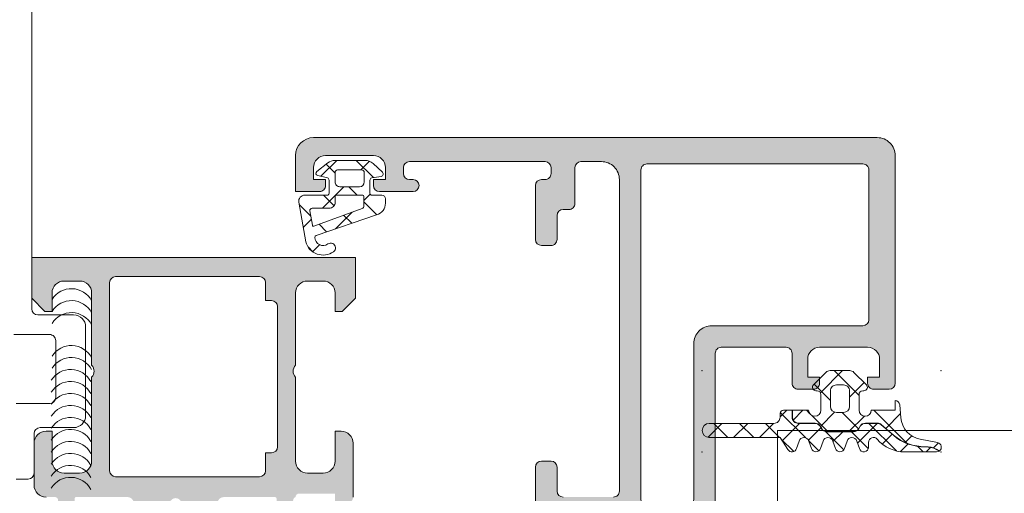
# Model space of a CAD drawing. Header units: millimetres. Extents: x 144573 to 336993, y 74252 to 247042.
# Tile 365 of 656: x 204023 to 204106, y 174683 to 174722. Entities that reach past the tile are written whole.
import ezdxf

# ---------------------------------------------------------------- set-up
doc = ezdxf.new("R2010")
doc.units = ezdxf.units.MM
doc.layers.add('FASÁDA DETAILNÍ', color=255, linetype='Continuous', lineweight=0)
doc.layers.add('NOVA', color=255, linetype='Continuous', lineweight=0)

# ---------------------------------------------------------------- blocks, each defined once
blk = doc.blocks.new('A$C69D17D4D')
at = {"layer": 'FASÁDA DETAILNÍ'}
h = blk.add_hatch(color=256, dxfattribs=at)
edge = h.paths.add_edge_path(flags=16)
edge.add_ellipse((-19069.20017191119, 1338.481925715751), major_axis=(-0.4999740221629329, 0), ratio=1, start_angle=-90.00297707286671, end_angle=0.0029770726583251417, ccw=False)
edge.add_line((-19069.20014593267, 1338.981899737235), (-19051.20014593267, 1338.981899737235))
edge.add_ellipse((-19051.20011995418, 1338.481925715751), major_axis=(-0.499974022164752, 0), ratio=1, start_angle=179.9970229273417, end_angle=270.0029770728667, ccw=False)
edge.add_line((-19050.70014593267, 1338.481899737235), (-19050.70014593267, 1325.981899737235))
edge.add_ellipse((-19051.20016775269, 1325.981921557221), major_axis=(-0.500021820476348, 0), ratio=1, start_angle=90.00250027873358, end_angle=179.9974997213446, ccw=False)
edge.add_line((-19051.20014593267, 1325.481899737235), (-19063.80319693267, 1325.481899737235))
edge.add_ellipse((-19063.8031980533, 1323.981900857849), major_axis=(-1.499998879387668, 0), ratio=1, start_angle=-90.00004280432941, end_angle=4.280428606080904e-05)
edge.add_line((-19065.30319693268, 1323.981899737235), (-19065.30319693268, 1310.981911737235))
edge.add_ellipse((-19065.80319655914, 1310.981911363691), major_axis=(-0.4999996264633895, 0), ratio=1, start_angle=89.99995719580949, end_angle=180.0000428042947, ccw=False)
edge.add_line((-19065.80319693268, 1310.481911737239), (-19069.20014593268, 1310.481911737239))
edge.add_ellipse((-19069.20014630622, 1310.981911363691), major_axis=(-0.49999962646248, 0), ratio=1, start_angle=-4.280429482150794e-05, end_angle=90.00004280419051, ccw=False)
edge.add_line((-19069.70014593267, 1310.981911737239), (-19069.70014593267, 1338.481899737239))
edge = h.paths.add_edge_path()
edge.add_line((-19098.50014093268, 1339.681911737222), (-19098.50014093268, 1336.681911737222))
edge.add_line((-19098.50014093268, 1336.681911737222), (-19096.50014093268, 1336.681911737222))
edge.add_arc((-19096.50011495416, 1337.181885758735), 0.499974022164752, 269.9970229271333, 360.0029770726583)
edge.add_line((-19096.00014093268, 1337.181911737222), (-19096.00014093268, 1337.681911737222))
edge.add_line((-19096.00014093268, 1337.681911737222), (-19097.00014093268, 1337.681911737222))
edge.add_line((-19097.00014093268, 1337.681911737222), (-19097.00014093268, 1338.681911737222))
edge.add_arc((-19096.00007680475, 1338.681847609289), 1.00006412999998, 90.00367402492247, 179.9963259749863, ccw=False)
edge.add_line((-19096.00014093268, 1339.681911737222), (-19092.00014093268, 1339.681911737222))
edge.add_arc((-19092.00017091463, 1338.681881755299), 1.000029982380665, 0.0017177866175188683, 89.99828221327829, ccw=False)
edge.add_line((-19091.00014093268, 1338.681911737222), (-19091.00014093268, 1337.681911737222))
edge.add_line((-19091.00014093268, 1337.681911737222), (-19092.00014093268, 1337.681911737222))
edge.add_line((-19092.00014093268, 1337.681911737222), (-19092.00014093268, 1337.181911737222))
edge.add_arc((-19091.50013533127, 1337.181917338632), 0.5000056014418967, 180.0006418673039, 269.9993581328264)
edge.add_line((-19091.50014093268, 1336.681911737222), (-19088.70013793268, 1336.681911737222))
edge.add_arc((-19088.7001379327, 1337.181911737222), 0.5, 270, 450)
edge.add_line((-19088.7001379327, 1337.681911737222), (-19089.0001409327, 1337.681911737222))
edge.add_arc((-19089.00013020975, 1338.181922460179), 0.5000107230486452, 180.0012287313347, 269.99877126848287, ccw=False)
edge.add_line((-19089.50014093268, 1338.181911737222), (-19089.50014093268, 1338.681911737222))
edge.add_arc((-19089.00007301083, 1338.681843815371), 0.5000679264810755, 90.00778221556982, 179.9922177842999, ccw=False)
edge.add_line((-19089.00014093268, 1339.181911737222), (-19077.70014593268, 1339.181911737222))
edge.add_arc((-19077.70016775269, 1338.681889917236), 0.5000218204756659, 0.0025002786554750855, 89.99749972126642, ccw=False)
edge.add_line((-19077.20014593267, 1338.681911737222), (-19077.20014593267, 1338.181911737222))
edge.add_arc((-19077.70008325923, 1338.181849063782), 0.4999373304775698, -90.00718274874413, 0.007182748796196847, ccw=False)
edge.add_line((-19077.70014593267, 1337.681911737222), (-19078.00014893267, 1337.681911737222))
edge.add_arc((-19078.00008613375, 1337.181848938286), 0.500062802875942, 90.00719532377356, 179.9928046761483)
edge.add_line((-19078.50014893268, 1337.181911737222), (-19078.50014893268, 1332.681911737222))
edge.add_arc((-19078.00014333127, 1332.681917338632), 0.5000056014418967, 180.0006418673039, 269.9993581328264)
edge.add_line((-19078.00014893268, 1332.181911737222), (-19077.20014593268, 1332.181911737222))
edge.add_arc((-19077.20011995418, 1332.681885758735), 0.499974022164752, 269.9970229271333, 360.0029770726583)
edge.add_line((-19076.70014593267, 1332.681911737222), (-19076.70014593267, 1334.681911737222))
edge.add_arc((-19076.20007801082, 1334.681843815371), 0.5000679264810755, 90.00778221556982, 179.9922177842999, ccw=False)
edge.add_line((-19076.20014593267, 1335.181911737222), (-19075.70014593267, 1335.181911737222))
edge.add_arc((-19075.70008325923, 1335.681849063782), 0.499937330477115, 269.9928172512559, 360.0071827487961)
edge.add_line((-19075.20014593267, 1335.681911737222), (-19075.20014593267, 1338.681911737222))
edge.add_arc((-19074.70009081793, 1338.681856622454), 0.5000551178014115, 90.00631499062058, 179.9936850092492, ccw=False)
edge.add_line((-19074.70014593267, 1339.181911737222), (-19073.00014893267, 1339.181911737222))
edge.add_arc((-19073.00011708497, 1337.681943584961), 1.499968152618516, -0.0012165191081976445, 90.00121651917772, ccw=False)
edge.add_line((-19071.50014893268, 1337.681911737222), (-19071.50014893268, 1311.681911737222))
edge.add_arc((-19072.00012807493, 1311.681890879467), 0.4999791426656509, -90.00239022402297, 0.002390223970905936, ccw=False)
edge.add_line((-19072.00014893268, 1311.181911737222), (-19076.20014593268, 1311.181911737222))
edge.add_arc((-19076.20014033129, 1311.681917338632), 0.5000056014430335, 180.0006418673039, 269.9993581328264, ccw=False)
edge.add_line((-19076.70014593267, 1311.681911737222), (-19076.70014593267, 1313.681911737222))
edge.add_arc((-19077.20016775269, 1313.681889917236), 0.500021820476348, 0.002500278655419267, 89.99749972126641)
edge.add_line((-19077.20014593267, 1314.181911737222), (-19078.00014893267, 1314.181911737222))
edge.add_arc((-19078.00009637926, 1313.681859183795), 0.5000525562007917, 90.00602154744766, 179.993978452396)
edge.add_line((-19078.50014893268, 1313.681911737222), (-19078.50014893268, 1308.681910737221))
edge.add_line((-19078.50014893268, 1308.681910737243), (-19078.28282793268, 1307.924021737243))
edge.add_arc((-19078.57120634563, 1307.841330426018), 0.2999999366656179, -52.09518532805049, 16.000024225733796, ccw=False)
edge.add_arc((-19078.20259579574, 1307.367910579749), 0.300000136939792, 127.9047180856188, 179.9999699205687)
edge.add_line((-19078.50259593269, 1307.36791073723), (-19078.50259393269, 1305.30376373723))
edge.add_arc((-19078.10259453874, 1305.303763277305), 0.3999993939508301, 179.9999341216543, 291.9737695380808)
edge.add_line((-19077.95292193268, 1304.932821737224), (-19075.92969293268, 1305.749182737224))
edge.add_arc((-19076.00452955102, 1305.934652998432), 0.1999993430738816, 291.9739078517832, 384.1410923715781)
edge.add_line((-19075.82202193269, 1306.016449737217), (-19076.89034193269, 1308.400134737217))
edge.add_arc((-19076.7078338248, 1308.481931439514), 0.199999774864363, 89.1800993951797, 204.1410254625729, ccw=False)
edge.add_line((-19076.70497193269, 1308.681910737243), (-19065.40089193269, 1308.681911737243))
edge.add_arc((-19065.39246021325, 1308.490497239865), 0.1916001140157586, -1.0444500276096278, 92.5222218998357, ccw=False)
edge.add_line((-19065.20089193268, 1308.487004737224), (-19065.20089193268, 1308.066420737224))
edge.add_line((-19065.20089193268, 1308.066420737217), (-19066.63262693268, 1305.600808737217))
edge.add_arc((-19066.37328993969, 1305.449997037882), 0.2999997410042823, 149.8208038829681, 254.0000282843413)
edge.add_line((-19066.45598093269, 1305.161618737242), (-19064.96381993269, 1304.733747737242))
edge.add_line((-19064.96381993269, 1304.73374773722), (-19064.10054493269, 1304.23533573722))
edge.add_arc((-19063.90054497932, 1304.581745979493), 0.4000000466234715, 240.0000115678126, 359.9999652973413)
edge.add_line((-19063.5005449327, 1304.581745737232), (-19063.5008919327, 1308.689676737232))
edge.add_line((-19063.50089193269, 1308.689676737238), (-19063.5031969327, 1323.181733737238))
edge.add_arc((-19063.00319708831, 1323.181911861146), 0.4999998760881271, 89.99998216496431, 180.0204115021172, ccw=False)
edge.add_line((-19063.0031969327, 1323.681911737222), (-19057.60015493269, 1323.681911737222))
edge.add_arc((-19057.60015455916, 1323.181912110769), 0.49999962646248, -4.28042947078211e-05, 90.00004280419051, ccw=False)
edge.add_line((-19057.10015493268, 1323.181911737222), (-19057.10015493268, 1320.681911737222))
edge.add_arc((-19056.60015530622, 1320.681911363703), 0.4999996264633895, 179.9999571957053, 270.0000428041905)
edge.add_line((-19056.60015493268, 1320.181911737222), (-19055.30015193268, 1320.181911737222))
edge.add_arc((-19055.30013107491, 1320.681890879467), 0.4999791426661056, 269.997609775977, 360.002390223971)
edge.add_line((-19054.80015193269, 1320.681911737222), (-19054.80015193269, 1321.181911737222))
edge.add_line((-19054.80015193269, 1321.181911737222), (-19055.80015193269, 1321.181911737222))
edge.add_line((-19055.80015193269, 1321.181911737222), (-19055.80015193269, 1322.681911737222))
edge.add_arc((-19054.80012024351, 1322.681880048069), 1.00003168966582, 90.00181559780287, 179.998184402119, ccw=False)
edge.add_line((-19054.80015193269, 1323.681911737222), (-19050.80015193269, 1323.681911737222))
edge.add_arc((-19050.80022118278, 1322.681842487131), 1.00006925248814, 0.003967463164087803, 89.99603253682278, ccw=False)
edge.add_line((-19049.80015193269, 1322.681911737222), (-19049.80015193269, 1321.181911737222))
edge.add_line((-19049.80015193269, 1321.181911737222), (-19050.80015193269, 1321.181911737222))
edge.add_line((-19050.80015193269, 1321.181911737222), (-19050.80015193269, 1320.681911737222))
edge.add_arc((-19050.30017791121, 1320.681885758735), 0.4999740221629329, 179.9970229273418, 270.0029770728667)
edge.add_line((-19050.30015193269, 1320.181911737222), (-19049.00014893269, 1320.181911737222))
edge.add_arc((-19049.00015453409, 1320.681917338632), 0.5000056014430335, 270.0006418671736, 359.9993581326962)
edge.add_line((-19048.50014893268, 1320.681911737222), (-19048.50014893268, 1339.681911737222))
edge.add_arc((-19050.0001196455, 1339.681941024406), 1.49997071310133, 359.9988812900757, 450.0011187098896)
edge.add_line((-19050.00014893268, 1341.181911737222), (-19097.00014093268, 1341.181911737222))
edge.add_arc((-19097.00008059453, 1339.681851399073), 1.500060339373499, 90.00230465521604, 179.9976953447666)
h = blk.add_hatch(dxfattribs=at)
h.set_pattern_fill('ANSI37', color=256, scale=0.625, angle=90, style=0)
h.set_pattern_definition([(135, (-19096.0001209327, 1337.681939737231), (-1.403165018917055, -1.403165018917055), []), (225, (-19096.0001209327, 1337.681939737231), (1.403165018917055, -1.403165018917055), [])])
edge = h.paths.add_edge_path(flags=16)
edge.add_ellipse((-19095.69790589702, 1335.779726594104), major_axis=(-0.4977897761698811, 0), ratio=1, start_angle=89.74527797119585, end_angle=180.1925797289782)
edge.add_line((-19095.2001189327, 1335.781399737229), (-19095.2001189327, 1336.281918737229))
edge.add_ellipse((-19095.10013518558, 1336.28193299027), major_axis=(-0.09998374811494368, 0), ratio=1, start_angle=-90.00874069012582, end_angle=0.008167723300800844, ccw=False)
edge.add_line((-19095.10011993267, 1336.381916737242), (-19092.89968993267, 1336.381920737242))
edge.add_ellipse((-19092.89969258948, 1336.281916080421), major_axis=(-0.1000046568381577, 0), ratio=1, start_angle=180.0015221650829, end_angle=269.99847783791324, ccw=False)
edge.add_line((-19092.79968793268, 1336.281918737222), (-19092.79968793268, 1335.469976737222))
edge.add_ellipse((-19092.99969455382, 1335.469985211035), major_axis=(-0.2000066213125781, 0), ratio=1, start_angle=105.688615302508, end_angle=179.9975725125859, ccw=False)
edge.add_line((-19092.94561093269, 1335.277429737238), (-19096.96375193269, 1333.790104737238))
edge.add_ellipse((-19096.99846542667, 1333.883886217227), major_axis=(-0.09999996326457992, 0), ratio=1, start_angle=10.322284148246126, end_angle=110.31218281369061, ccw=False)
edge.add_line((-19097.09684693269, 1333.86596773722), (-19097.31712993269, 1335.07543673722))
edge.add_ellipse((-19097.11723956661, 1335.081945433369), major_axis=(-0.199996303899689, 0), ratio=1, start_angle=-90.00104106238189, end_angle=1.8649678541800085, ccw=False)
edge.add_line((-19097.11723593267, 1335.281941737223), (-19095.70011893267, 1335.281941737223))
edge = h.paths.add_edge_path(flags=16)
edge.add_ellipse((-19095.00011776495, 1338.281930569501), major_axis=(-0.200000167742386, 0), ratio=1, start_angle=-90.00023842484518, end_angle=0.00023842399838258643, ccw=False)
edge.add_line((-19095.00011693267, 1338.481930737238), (-19092.96565993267, 1338.481926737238))
edge.add_ellipse((-19092.9656552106, 1338.28193145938), major_axis=(-0.1999952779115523, 0), ratio=1, start_angle=179.9995066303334, end_angle=270.00135281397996, ccw=False)
edge.add_line((-19092.76565993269, 1338.281929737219), (-19092.76565993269, 1337.481919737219))
edge.add_ellipse((-19093.16567074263, 1337.481928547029), major_axis=(-0.4000108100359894, 0), ratio=1, start_angle=90.0019780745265, end_angle=179.9987381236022, ccw=False)
edge.add_line((-19093.16565693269, 1337.081917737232), (-19094.80011993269, 1337.081917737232))
edge.add_ellipse((-19094.80012301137, 1337.481912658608), major_axis=(-0.3999949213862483, 0), ratio=1, start_angle=-0.0010139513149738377, end_angle=90.0004409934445, ccw=False)
edge.add_line((-19095.20011793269, 1337.481919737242), (-19095.20011793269, 1338.281929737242))
edge = h.paths.add_edge_path()
edge.add_arc((-19096.60010983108, 1338.205378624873), 0.2000083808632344, 130.0023157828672, 254.9984805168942)
edge.add_line((-19096.65188093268, 1338.012186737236), (-19095.84835593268, 1337.821652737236))
edge.add_arc((-19095.90013232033, 1337.628459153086), 0.2000113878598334, 0.0027455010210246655, 74.99714367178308, ccw=False)
edge.add_line((-19095.70012093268, 1337.628468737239), (-19095.70012093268, 1336.531918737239))
edge.add_arc((-19095.85010857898, 1336.531908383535), 0.1499876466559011, -90.00395514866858, 0.003955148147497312, ccw=False)
edge.add_line((-19095.85011893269, 1336.381920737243), (-19097.73298993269, 1336.381928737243))
edge.add_arc((-19097.73299184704, 1335.881928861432), 0.4999998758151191, 89.99978063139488, 189.9335722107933)
edge.add_line((-19098.22549593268, 1335.79567573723), (-19097.64410693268, 1332.47594973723))
edge.add_arc((-19096.20012140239, 1332.882024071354), 1.499996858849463, 195.7069244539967, 305.0875539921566)
edge.add_arc((-19095.5678144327, 1331.981921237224), 0.3999981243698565, 305.0880041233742, 485.088004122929)
edge.add_arc((-19096.20233599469, 1332.863220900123), 0.6860034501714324, 180.4843583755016, 306.1411855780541, ccw=False)
edge.add_arc((-19096.73921237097, 1332.877041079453), 0.1503878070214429, 109.0161509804, 187.4960782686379, ccw=False)
edge.add_line((-19096.78821393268, 1333.019221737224), (-19091.74198793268, 1334.746903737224))
edge.add_arc((-19092.00010908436, 1335.712995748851), 0.999980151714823, 284.9589109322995, 360.0005723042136)
edge.add_line((-19091.00012893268, 1335.713005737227), (-19091.00011693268, 1336.081910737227))
edge.add_arc((-19091.3001366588, 1336.081890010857), 0.3000197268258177, 0.003958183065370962, 89.99680575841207)
edge.add_line((-19091.30011993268, 1336.381909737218), (-19092.15013493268, 1336.381909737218))
edge.add_arc((-19092.15014784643, 1336.53189382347), 0.1499840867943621, 179.9950667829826, 270.00493321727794, ccw=False)
edge.add_line((-19092.30013193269, 1336.531906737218), (-19092.30012093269, 1337.628468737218))
edge.add_arc((-19092.10010634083, 1337.62845962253), 0.200014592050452, 105.00237433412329, 179.9973890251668, ccw=False)
edge.add_line((-19092.15188193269, 1337.821656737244), (-19091.34850993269, 1337.950750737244))
edge.add_arc((-19091.40023434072, 1338.143926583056), 0.1999808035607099, 284.9897870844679, 405.0074444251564)
edge.add_line((-19091.25884493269, 1338.285352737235), (-19092.03471493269, 1339.011871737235))
edge.add_arc((-19092.71822533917, 1338.281930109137), 1.000000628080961, 46.88146232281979, 90.00003400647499)
edge.add_line((-19092.71822593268, 1339.281930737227), (-19095.19685893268, 1339.281930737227))
edge.add_arc((-19095.19685788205, 1338.281927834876), 1.000002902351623, 90.00006019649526, 127.8277930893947)
edge.add_line((-19095.81014993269, 1339.071787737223), (-19096.72867893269, 1338.358588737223))
h = blk.add_hatch(color=256, dxfattribs=at)
edge = h.paths.add_edge_path()
edge.add_arc((-19116.79999002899, 1311.061932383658), 0.1199999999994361, 90, 180.0000000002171)
edge.add_line((-19116.91999002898, 1311.061932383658), (-19116.91999002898, 1308.301934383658))
edge.add_arc((-19117.219990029, 1308.301934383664), 0.3000000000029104, -89.9999999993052, 8.691358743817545e-11, ccw=False)
edge.add_line((-19117.21999002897, 1308.001934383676), (-19118.19996434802, 1308.001934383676))
edge.add_arc((-19118.19996434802, 1308.301934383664), 0.2999999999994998, 179.9999999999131, 269.9999999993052, ccw=False)
edge.add_line((-19118.49996434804, 1308.301934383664), (-19118.49996434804, 1310.181945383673))
edge.add_arc((-19118.57883144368, 1310.449488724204), 0.2789255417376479, 286.4245945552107, 361.1628700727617)
edge.add_line((-19118.29996334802, 1310.455149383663), (-19118.29996334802, 1310.908743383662))
edge.add_arc((-19118.57880079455, 1310.914411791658), 0.2788950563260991, 358.8354106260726, 433.5801235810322)
edge.add_line((-19118.49996434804, 1311.181932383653), (-19119.30013906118, 1311.181932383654))
edge.add_arc((-19119.30013906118, 1312.181932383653), 0.9999999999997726, 180.000000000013, 270, ccw=False)
edge.add_line((-19120.30013906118, 1312.181932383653), (-19120.30013906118, 1315.681939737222))
edge.add_arc((-19119.300119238, 1315.681919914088), 1.000019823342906, 90.00113576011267, 179.9988642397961, ccw=False)
edge.add_line((-19119.30013906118, 1316.681939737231), (-19118.80013906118, 1316.681939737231))
edge.add_line((-19118.80013906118, 1316.681939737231), (-19118.80013906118, 1314.181939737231))
edge.add_arc((-19117.80009367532, 1314.181985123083), 1.000045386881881, 180.0026002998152, 269.9973997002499)
edge.add_line((-19117.80013906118, 1313.181939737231), (-19116.50012075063, 1313.181939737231))
edge.add_arc((-19116.50017325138, 1314.181992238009), 1.000052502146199, 270.003007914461, 359.9969920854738)
edge.add_line((-19115.50012075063, 1314.181939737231), (-19115.50012075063, 1321.181939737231))
edge.add_arc((-19116.02524250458, 1321.681939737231), 0.7250881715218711, 316.4038161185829, 403.5961838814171)
edge.add_line((-19115.50012075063, 1322.181939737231), (-19115.50012075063, 1328.216027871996))
edge.add_arc((-19116.50017325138, 1328.215975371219), 1.00005250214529, 0.003007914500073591, 89.996992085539)
edge.add_line((-19116.50012075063, 1329.216027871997), (-19117.80013906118, 1329.216027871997))
edge.add_arc((-19117.80009367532, 1328.215982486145), 1.000045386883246, 90.00260029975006, 179.9973997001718)
edge.add_line((-19118.80013906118, 1328.216027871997), (-19118.80013906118, 1326.681939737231))
edge.add_line((-19118.80013906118, 1326.681939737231), (-19119.40014516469, 1326.681939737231))
edge.add_line((-19119.40014516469, 1326.681939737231), (-19120.50012075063, 1327.781945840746))
edge.add_line((-19120.50012075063, 1327.781945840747), (-19120.50012075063, 1331.181939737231))
edge.add_line((-19120.50012075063, 1331.181939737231), (-19093.50021993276, 1331.181939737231))
edge.add_line((-19093.50021993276, 1331.181939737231), (-19093.50021993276, 1327.781945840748))
edge.add_line((-19093.50021993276, 1327.781945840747), (-19094.60019551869, 1326.68193973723))
edge.add_line((-19094.60019551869, 1326.681939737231), (-19095.20020162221, 1326.681939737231))
edge.add_line((-19095.20020162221, 1326.681939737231), (-19095.20020162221, 1328.216027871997))
edge.add_arc((-19096.20024700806, 1328.215982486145), 1.000045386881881, 0.002600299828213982, 89.99739970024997)
edge.add_line((-19096.20020162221, 1329.216027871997), (-19097.50021993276, 1329.216027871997))
edge.add_arc((-19097.50016743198, 1328.215975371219), 1.000052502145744, 90.003007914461, 179.9969920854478)
edge.add_line((-19098.50021993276, 1328.216027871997), (-19098.50021993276, 1322.18193973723))
edge.add_arc((-19097.97509817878, 1321.681939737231), 0.7250881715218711, 136.4038161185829, 223.5961838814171)
edge.add_line((-19098.50021993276, 1321.181939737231), (-19098.50021993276, 1314.181939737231))
edge.add_arc((-19097.50016743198, 1314.181992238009), 1.00005250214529, 180.0030079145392, 269.996992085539)
edge.add_line((-19097.50021993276, 1313.181939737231), (-19096.20020162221, 1313.181939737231))
edge.add_arc((-19096.20024700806, 1314.181985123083), 1.000045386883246, 270.00260029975, 359.9973997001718)
edge.add_line((-19095.20020162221, 1314.181939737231), (-19095.20020162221, 1316.681939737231))
edge.add_line((-19095.20020162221, 1316.681939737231), (-19094.70020162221, 1316.681939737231))
edge.add_arc((-19094.70022144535, 1315.681919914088), 1.00001982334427, 0.0011357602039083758, 89.99886423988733, ccw=False)
edge.add_line((-19093.70020162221, 1315.681939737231), (-19093.70020162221, 1311.181939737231))
edge.add_arc((-19094.20019130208, 1311.181929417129), 0.4999896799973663, -90.00118262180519, 0.0011826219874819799, ccw=False)
edge.add_line((-19094.20020162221, 1310.681939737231), (-19095.20020162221, 1310.681939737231))
edge.add_line((-19095.20020162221, 1310.681939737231), (-19095.20020162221, 1311.481942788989))
edge.add_line((-19095.20020162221, 1311.481942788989), (-19098.200216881, 1311.481942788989))
edge.add_arc((-19098.200219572, 1311.181935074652), 0.3000077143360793, 89.99948607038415, 180.0005139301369)
edge.add_arc((-19098.42139083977, 1310.914411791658), 0.2788950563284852, 106.4198764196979, 181.1645893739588)
edge.add_line((-19098.70022828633, 1310.908743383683), (-19098.70022828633, 1310.455149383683))
edge.add_arc((-19098.42136019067, 1310.449488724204), 0.2789255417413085, 178.8371299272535, 253.5754054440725)
edge.add_line((-19098.50022728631, 1310.181945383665), (-19098.50022728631, 1308.301934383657))
edge.add_arc((-19098.80022728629, 1308.301934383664), 0.2999999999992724, -90, 8.691358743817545e-11, ccw=False)
edge.add_line((-19098.80022728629, 1308.001934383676), (-19099.78020160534, 1308.001934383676))
edge.add_arc((-19099.78020160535, 1308.301934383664), 0.2999999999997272, 179.9999999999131, 270, ccw=False)
edge.add_line((-19100.08020160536, 1308.301934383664), (-19100.08020160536, 1311.061932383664))
edge.add_arc((-19100.20020160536, 1311.061932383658), 0.1200000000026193, 359.9999999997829, 449.999999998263)
edge.add_line((-19100.20020160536, 1311.181932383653), (-19104.50022728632, 1311.181932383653))
edge.add_arc((-19104.50022728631, 1310.681932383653), 0.5, 90, 179.9999999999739)
edge.add_line((-19105.00022728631, 1310.681932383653), (-19105.00022728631, 1309.981932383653))
edge.add_line((-19105.00022728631, 1309.981932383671), (-19103.61873182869, 1307.589112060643))
edge.add_arc((-19103.73834707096, 1307.520052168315), 0.1381197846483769, -97.70243749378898, 29.99999999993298, ccw=False)
edge.add_arc((-19103.29072868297, 1312.361403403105), 4.999999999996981, 198.7094007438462, 264.6507719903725, ccw=False)
edge.add_arc((-19108.50009581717, 1310.597177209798), 0.4999999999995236, 18.70940074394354, 161.2905992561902)
edge.add_arc((-19113.70946295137, 1312.361403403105), 5.000000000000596, 275.3492280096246, 341.29059925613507, ccw=False)
edge.add_arc((-19113.26184456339, 1307.520052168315), 0.1381197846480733, 149.9999999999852, 277.7024374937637, ccw=False)
edge.add_line((-19113.38145980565, 1307.589112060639), (-19111.99996434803, 1309.981932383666))
edge.add_line((-19111.99996434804, 1309.981932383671), (-19111.99996434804, 1310.681932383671))
edge.add_arc((-19112.49996434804, 1310.681932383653), 0.5, 359.999999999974, 450)
edge.add_line((-19112.49996434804, 1311.181932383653), (-19116.799990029, 1311.181932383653))
edge = h.paths.add_edge_path(flags=16)
edge.add_arc((-19101.50021230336, 1329.081933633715), 0.5, 0, 90)
edge.add_line((-19101.50021230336, 1329.581933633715), (-19113.50012075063, 1329.581933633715))
edge.add_arc((-19113.50012075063, 1329.081933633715), 0.5, 90, 180)
edge.add_line((-19114.00012075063, 1329.081933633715), (-19114.00012075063, 1313.381951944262))
edge.add_arc((-19113.50012075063, 1313.381951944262), 0.5, 180, 270)
edge.add_line((-19113.50012075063, 1312.881951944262), (-19101.50021230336, 1312.881951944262))
edge.add_arc((-19101.50021230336, 1313.381951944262), 0.5, 270, 360)
edge.add_line((-19101.00021230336, 1313.381951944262), (-19101.00021230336, 1314.881951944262))
edge.add_line((-19101.00021230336, 1314.881951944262), (-19100.50021230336, 1314.881951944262))
edge.add_arc((-19100.50021230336, 1315.381951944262), 0.5, 270, 360)
edge.add_line((-19100.00021230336, 1315.381951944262), (-19100.00021230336, 1327.081933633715))
edge.add_arc((-19100.50021230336, 1327.081933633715), 0.5, 0, 90)
edge.add_line((-19100.50021230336, 1327.581933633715), (-19101.00021230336, 1327.581933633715))
edge.add_line((-19101.00021230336, 1327.581933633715), (-19101.00021230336, 1329.081933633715))
h = blk.add_hatch(dxfattribs=at)
h.set_pattern_fill('ANSI37', color=256, scale=0.625, angle=90, style=0)
h.set_pattern_definition([(135, (0, 0), (-1.403165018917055, -1.403165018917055), []), (225, (0, 0), (1.403165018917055, -1.403165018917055), [])])
edge = h.paths.add_edge_path()
edge.add_arc((-19055.11007290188, 1320.345933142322), 0.2900050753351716, 494.9975633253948, 629.9994892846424)
edge.add_line((-19055.11007548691, 1320.055928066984), (-19055.01008122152, 1320.055928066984))
edge.add_arc((-19055.01008122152, 1319.745928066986), 0.3099999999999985, 359.9999999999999, 450.0000000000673, ccw=False)
edge.add_line((-19054.70008122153, 1319.745928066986), (-19054.70008122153, 1318.445952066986))
edge.add_arc((-19055.21008122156, 1318.445952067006), 0.5100000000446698, 181.1235201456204, 360.00000000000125, ccw=False)
edge.add_line((-19055.71998317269, 1318.435952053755), (-19057.07859120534, 1318.435950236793))
edge.add_line((-19057.07859120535, 1318.435950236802), (-19057.07859120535, 1317.845949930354))
edge.add_arc((-19056.58859120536, 1317.845949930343), 0.4900000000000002, 180.0000000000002, 270)
edge.add_line((-19056.58859120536, 1317.355949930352), (-19055.18859349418, 1317.355949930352))
edge.add_arc((-19055.18859349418, 1316.845949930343), 0.5099999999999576, 390.00000000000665, 450.0000000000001, ccw=False)
edge.add_line((-19054.74692053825, 1317.100949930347), (-19054.63145048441, 1316.900949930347))
edge.add_arc((-19054.20709803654, 1317.145949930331), 0.4900000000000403, 210.0000000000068, 270.0000000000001)
edge.add_line((-19054.20709803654, 1316.65594993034), (-19051.97008818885, 1316.65594993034))
edge.add_arc((-19051.97008818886, 1317.145949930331), 0.4899999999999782, 270.0000000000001, 330.0000000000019)
edge.add_line((-19051.54573574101, 1316.900949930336), (-19051.43026568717, 1317.100949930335))
edge.add_arc((-19050.98859273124, 1316.845949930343), 0.5100000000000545, 449.9999999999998, 510.00000000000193, ccw=False)
edge.add_line((-19050.98859273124, 1317.355949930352), (-19049.99099532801, 1317.355949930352))
edge.add_arc((-19049.990995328, 1316.850016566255), 0.5059333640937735, 409.3588191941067, 449.99999999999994, ccw=False)
edge.add_line((-19049.66147092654, 1317.233920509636), (-19048.63523958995, 1316.353053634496))
edge.add_arc((-19046.03404246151, 1319.383511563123), 3.993732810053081, 229.3588191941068, 270.618869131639)
edge.add_arc((-19045.96919557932, 1313.380128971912), 2.010000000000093, 423.34520873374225, 450.61886913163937, ccw=False)
edge.add_line((-19045.06748153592, 1315.176517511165), (-19044.80044566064, 1315.042476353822))
edge.add_arc((-19045.04541522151, 1315.345940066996), 0.3900003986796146, 308.9120293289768, 438.9894375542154)
edge.add_line((-19044.9709290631, 1315.728761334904), (-19046.40901989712, 1316.008362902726))
edge.add_arc((-19046.02540784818, 1317.981416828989), 2.010000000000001, 184.9952493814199, 258.9975035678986, ccw=False)
edge.add_line((-19048.02777370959, 1317.806399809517), (-19048.12155588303, 1318.879359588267))
edge.add_arc((-19048.51012299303, 1318.845938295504), 0.3900017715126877, 364.9160046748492, 448.5301263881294)
edge.add_line((-19048.50011893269, 1319.235811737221), (-19048.50011893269, 1318.435940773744))
edge.add_line((-19048.50011893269, 1318.43594077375), (-19050.50019827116, 1318.435952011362))
edge.add_arc((-19051.01010022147, 1318.445952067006), 0.5100000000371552, 180, 358.8764750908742, ccw=False)
edge.add_line((-19051.5201002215, 1318.445952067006), (-19051.5201002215, 1319.745928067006))
edge.add_arc((-19051.21010022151, 1319.745928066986), 0.3100000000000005, 449.99999999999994, 539.9999999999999, ccw=False)
edge.add_line((-19051.21010022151, 1320.055928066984), (-19051.11007522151, 1320.055928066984))
edge.add_arc((-19051.11010341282, 1320.345943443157), 0.2900153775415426, 270.0055695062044, 404.9966855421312)
edge.add_line((-19050.90501971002, 1320.551003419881), (-19051.94558413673, 1321.59230044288))
edge.add_arc((-19052.2921883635, 1321.24594006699), 0.4900000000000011, 404.9798378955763, 449.9999999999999)
edge.add_line((-19052.2921883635, 1321.735940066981), (-19053.92823680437, 1321.735940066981))
edge.add_arc((-19053.92823680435, 1321.24594006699), 0.4899999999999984, 450.0000000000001, 495.0276992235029)
edge.add_line((-19054.27488659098, 1321.59225484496), (-19055.31512873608, 1320.551006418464))
edge = h.paths.add_edge_path()
edge.add_arc((-19053.41010403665, 1318.745918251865), 0.4999901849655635, 180, 269.9999999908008, ccw=False)
edge.add_line((-19053.91009422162, 1318.745918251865), (-19053.91009422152, 1320.045928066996))
edge.add_arc((-19053.41011285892, 1320.045946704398), 0.4999813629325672, 89.9978642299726, 180.0021357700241, ccw=False)
edge.add_line((-19053.41009422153, 1320.545928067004), (-19052.81008722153, 1320.545928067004))
edge.add_arc((-19052.81006858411, 1320.045946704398), 0.4999813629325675, 359.997864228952, 450.002135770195, ccw=False)
edge.add_line((-19052.3100872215, 1320.045928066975), (-19052.31008722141, 1318.745918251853))
edge.add_arc((-19052.81007740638, 1318.745918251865), 0.4999901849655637, 270, 360, ccw=False)
edge.add_line((-19052.81007740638, 1318.245928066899), (-19053.41010403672, 1318.245928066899))
h = blk.add_hatch(dxfattribs=at)
h.set_pattern_fill('ANSI37', color=256, scale=0.48, angle=90, style=0)
h.set_pattern_definition([(135, (0, 0), (-1.077630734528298, -1.077630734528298), []), (225, (0, 0), (1.077630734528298, -1.077630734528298), [])])
edge = h.paths.add_edge_path()
edge.add_line((-19055.71430739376, 1315.852523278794), (-19055.48704849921, 1315.245465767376))
edge.add_arc((-19055.11021236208, 1315.345940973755), 0.3900009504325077, 194.9293687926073, 345.070631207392)
edge.add_line((-19054.73337622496, 1315.245465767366), (-19054.50611733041, 1315.852523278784))
edge.add_arc((-19054.11021236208, 1315.745939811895), 0.4100009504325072, 375.06763367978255, 524.9323663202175, ccw=False)
edge.add_line((-19053.71430739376, 1315.852523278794), (-19053.4870484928, 1315.245465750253))
edge.add_arc((-19053.11021236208, 1315.345939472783), 0.390000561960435, 194.9291583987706, 345.0708416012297)
edge.add_line((-19052.73337623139, 1315.245465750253), (-19052.50611733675, 1315.852523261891))
edge.add_arc((-19052.11021236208, 1315.745941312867), 0.4100005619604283, 375.06742474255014, 524.9325713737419, ccw=False)
edge.add_line((-19051.71430738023, 1315.852523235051), (-19051.48705230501, 1315.245465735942))
edge.add_arc((-19051.11016965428, 1315.345952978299), 0.3900489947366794, 194.9293168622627, 359.9999999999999)
edge.add_line((-19050.72012065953, 1315.345952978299), (-19050.72012065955, 1315.745942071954))
edge.add_arc((-19050.31012009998, 1315.745942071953), 0.4100005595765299, 400.3199356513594, 539.9999999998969, ccw=False)
edge.add_arc((-19047.71783388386, 1317.945911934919), 2.989972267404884, 220.3199378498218, 270.0013304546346)
edge.add_line((-19047.71776445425, 1314.955939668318), (-19045.04597286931, 1314.955940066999))
edge.add_arc((-19045.04541522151, 1315.345940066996), 0.3900003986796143, 269.9180747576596, 305.6405699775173)
edge.add_line((-19044.81816254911, 1315.028991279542), (-19045.07645381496, 1315.158642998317))
edge.add_arc((-19045.96919557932, 1313.380128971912), 1.990000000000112, 423.3452087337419, 450.6188691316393)
edge.add_arc((-19046.03404246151, 1319.383511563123), 4.013732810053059, 229.3588191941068, 270.618869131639, ccw=False)
edge.add_line((-19048.64826598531, 1316.337877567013), (-19049.6744973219, 1317.218744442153))
edge.add_arc((-19049.990995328, 1316.850016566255), 0.4859333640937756, 409.3588191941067, 449.9999999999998)
edge.add_line((-19049.990995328, 1317.335949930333), (-19050.98859273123, 1317.335949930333))
edge.add_arc((-19050.98859273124, 1316.845949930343), 0.4900000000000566, 450.0000000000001, 510.0000000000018)
edge.add_line((-19051.41294517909, 1317.090949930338), (-19051.52841523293, 1316.890949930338))
edge.add_arc((-19051.97008818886, 1317.145949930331), 0.5099999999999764, 269.9999999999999, 330.0000000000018, ccw=False)
edge.add_line((-19051.97008818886, 1316.635949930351), (-19054.20709803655, 1316.635949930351))
edge.add_arc((-19054.20709803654, 1317.145949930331), 0.5100000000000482, 210.000000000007, 269.9999999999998, ccw=False)
edge.add_line((-19054.64877099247, 1316.890949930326), (-19054.76424104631, 1317.090949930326))
edge.add_arc((-19055.18859349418, 1316.845949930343), 0.4899999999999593, 390.000000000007, 449.9999999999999)
edge.add_line((-19055.18859349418, 1317.335949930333), (-19056.58859120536, 1317.335949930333))
edge.add_arc((-19056.58859120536, 1317.845949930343), 0.509999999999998, 179.9999999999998, 270, ccw=False)
edge.add_line((-19057.09859120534, 1317.845949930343), (-19057.09859120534, 1318.435950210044))
edge.add_line((-19057.09859120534, 1318.435950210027), (-19057.81021274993, 1318.435949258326))
edge.add_arc((-19057.81021236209, 1318.145949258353), 0.2900000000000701, 450.0000766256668, 540.0000000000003)
edge.add_line((-19058.1002123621, 1318.145949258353), (-19058.10021236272, 1317.84596412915))
edge.add_arc((-19058.61003434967, 1317.845782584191), 0.5098220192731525, 269.97571351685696, 360.0204027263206, ccw=False)
edge.add_line((-19058.61025045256, 1317.335960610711), (-19064.01021340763, 1317.335930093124))
edge.add_arc((-19064.01021007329, 1316.745931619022), 0.5899984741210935, 450.0003238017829, 630.0000000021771)
edge.add_line((-19064.01021007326, 1316.15593314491), (-19058.10480182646, 1316.15593314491))
edge.add_line((-19058.10480182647, 1316.15593314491), (-19057.44809826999, 1315.151178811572))
edge.add_arc((-19057.11021053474, 1315.345939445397), 0.3899997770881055, 209.9594211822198, 345.0702409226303)
edge.add_line((-19056.73337621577, 1315.245461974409), (-19056.50611733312, 1315.852523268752))
edge.add_arc((-19056.11021236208, 1315.745939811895), 0.4100009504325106, 375.0676336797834, 524.9323677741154, ccw=False)
for points in [[(-19120.50012075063, 1445.418080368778), (-19120.50012075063, 1326.881939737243, 0.414213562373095), (-19120.00012075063, 1326.381939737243), (-19117.00012075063, 1326.381939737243, -0.414213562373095), (-19116.00012075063, 1325.381939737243), (-19116.00012075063, 1317.981939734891, -0.4142135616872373), (-19117.0001207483, 1316.981939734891), (-19119.80012075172, 1316.981939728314, 0.4142135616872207), (-19120.30012075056, 1316.481939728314), (-19120.30012075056, 1313.181939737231, -0.414213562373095), (-19120.80012075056, 1312.681939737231), (-19121.80012075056, 1312.681939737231, -0.414213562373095)], [(-19121.80012075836, 1318.981941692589), (-19119.00012069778, 1318.981941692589, 0.4142135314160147), (-19118.50012075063, 1319.481941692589), (-19118.50012075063, 1324.247990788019, 0.4142135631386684), (-19119.00012075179, 1324.747990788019), (-19122.00012074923, 1324.747990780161, -0.4142135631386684)], [(-19076.20014593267, 1311.181911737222, -0.414207), (-19076.70014593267, 1311.681911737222), (-19076.70014593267, 1313.681911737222), (-19076.70014593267, 1313.681911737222, 0.414188), (-19077.20014593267, 1314.181911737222), (-19078.00014893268, 1314.181911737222), (-19078.00014893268, 1314.181911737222, 0.414152), (-19078.50014893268, 1313.681911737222), (-19078.50014893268, 1308.681910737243)], [(-19063.50089193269, 1308.689676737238), (-19063.5031969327, 1323.181733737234), (-19063.5031969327, 1323.181733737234, -0.414318), (-19063.0031969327, 1323.681911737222), (-19057.60015493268, 1323.681911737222), (-19057.60015493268, 1323.681911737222, -0.414214), (-19057.10015493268, 1323.181911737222), (-19057.10015493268, 1320.681911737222), (-19057.10015493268, 1320.681911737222, 0.414214), (-19056.60015493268, 1320.181911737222), (-19055.30015193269, 1320.181911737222), (-19055.30015193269, 1320.181911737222, 0.414238), (-19054.80015193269, 1320.681911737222), (-19054.80015193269, 1321.181911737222), (-19055.80015193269, 1321.181911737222), (-19055.80015193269, 1322.681911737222), (-19055.80015193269, 1322.681911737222, -0.414195), (-19054.80015193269, 1323.681911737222), (-19050.80015193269, 1323.681911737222), (-19050.80015193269, 1323.681911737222, -0.414173), (-19049.80015193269, 1322.681911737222), (-19049.80015193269, 1321.181911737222), (-19050.80015193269, 1321.181911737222), (-19050.80015193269, 1320.681911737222), (-19050.80015193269, 1320.681911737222, 0.414244), (-19050.30015193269, 1320.181911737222), (-19049.00014893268, 1320.181911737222), (-19049.00014893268, 1320.181911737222, 0.414207), (-19048.50014893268, 1320.681911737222), (-19048.50014893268, 1339.681911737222), (-19048.50014893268, 1339.681911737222, 0.414225), (-19050.00014893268, 1341.181911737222), (-19097.00014093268, 1341.181911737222), (-19097.00014093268, 1341.181911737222, 0.41419), (-19098.50014093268, 1339.681911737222), (-19098.50014093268, 1339.681911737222), (-19098.50014093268, 1336.681911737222), (-19096.50014093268, 1336.681911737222), (-19096.50014093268, 1336.681911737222, 0.414244), (-19096.00014093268, 1337.181911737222), (-19096.00014093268, 1337.681911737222), (-19097.00014093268, 1337.681911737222), (-19097.00014093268, 1338.681911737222), (-19097.00014093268, 1338.681911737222, -0.414176), (-19096.00014093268, 1339.681911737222), (-19092.00014093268, 1339.681911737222), (-19092.00014093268, 1339.681911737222, -0.414196), (-19091.00014093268, 1338.681911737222), (-19091.00014093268, 1337.681911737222), (-19092.00014093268, 1337.681911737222), (-19092.00014093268, 1337.181911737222), (-19092.00014093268, 1337.181911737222, 0.414207), (-19091.50014093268, 1336.681911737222), (-19088.7001379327, 1336.681911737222), (-19088.7001379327, 1336.681911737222, 1), (-19088.7001379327, 1337.681911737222), (-19089.00014093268, 1337.681911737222), (-19089.00014093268, 1337.681911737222, -0.414201), (-19089.50014093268, 1338.181911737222), (-19089.50014093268, 1338.681911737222), (-19089.50014093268, 1338.681911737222, -0.414134), (-19089.00014093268, 1339.181911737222), (-19077.70014593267, 1339.181911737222), (-19077.70014593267, 1339.181911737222, -0.414188), (-19077.20014593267, 1338.681911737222), (-19077.20014593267, 1338.181911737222), (-19077.20014593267, 1338.181911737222, -0.414287), (-19077.70014593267, 1337.681911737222), (-19078.00014893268, 1337.681911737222), (-19078.00014893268, 1337.681911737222, 0.41414), (-19078.50014893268, 1337.181911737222), (-19078.50014893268, 1332.681911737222), (-19078.50014893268, 1332.681911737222, 0.414207), (-19078.00014893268, 1332.181911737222), (-19077.20014593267, 1332.181911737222), (-19077.20014593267, 1332.181911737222, 0.414244), (-19076.70014593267, 1332.681911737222), (-19076.70014593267, 1334.681911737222), (-19076.70014593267, 1334.681911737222, -0.414134), (-19076.20014593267, 1335.181911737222), (-19075.70014593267, 1335.181911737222), (-19075.70014593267, 1335.181911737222, 0.414287), (-19075.20014593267, 1335.681911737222), (-19075.20014593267, 1338.681911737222), (-19075.20014593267, 1338.681911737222, -0.414149), (-19074.70014593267, 1339.181911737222), (-19073.00014893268, 1339.181911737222), (-19073.00014893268, 1339.181911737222, -0.414226), (-19071.50014893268, 1337.681911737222), (-19071.50014893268, 1311.681911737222), (-19071.50014893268, 1311.681911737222, -0.414238), (-19072.00014893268, 1311.181911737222)], [(-19119.30013906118, 1311.181932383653, -0.414213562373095), (-19120.30013906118, 1312.181932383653), (-19120.30013906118, 1315.681939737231, -0.4142019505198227), (-19119.30013906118, 1316.681939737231), (-19118.80013906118, 1316.681939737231), (-19118.80013906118, 1314.181939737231, 0.4141869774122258), (-19117.80013906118, 1313.181939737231), (-19116.50012075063, 1313.181939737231, 0.4141828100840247), (-19115.50012075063, 1314.181939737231), (-19115.50012075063, 1321.181939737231, 0.3999328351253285), (-19115.50012075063, 1322.181939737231), (-19115.50012075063, 1328.216027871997, 0.4141828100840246), (-19116.50012075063, 1329.216027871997), (-19117.80013906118, 1329.216027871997, 0.4141869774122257), (-19118.80013906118, 1328.216027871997), (-19118.80013906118, 1326.681939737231), (-19119.40014516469, 1326.681939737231), (-19120.50012075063, 1327.781945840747), (-19120.50012075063, 1331.181939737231), (-19093.50021993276, 1331.181939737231), (-19093.50021993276, 1327.781945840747), (-19094.60019551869, 1326.681939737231), (-19095.20020162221, 1326.681939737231), (-19095.20020162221, 1328.216027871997, 0.4141869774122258), (-19096.20020162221, 1329.216027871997), (-19097.50021993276, 1329.216027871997, 0.4141828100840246), (-19098.50021993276, 1328.216027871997), (-19098.50021993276, 1322.181939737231, 0.3999328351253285), (-19098.50021993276, 1321.181939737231), (-19098.50021993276, 1314.181939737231, 0.4141828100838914), (-19097.50021993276, 1313.181939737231), (-19096.20020162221, 1313.181939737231, 0.4141869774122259), (-19095.20020162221, 1314.181939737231), (-19095.20020162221, 1316.681939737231), (-19094.70020162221, 1316.681939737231, -0.4142019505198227), (-19093.70020162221, 1315.681939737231), (-19093.70020162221, 1311.181939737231, -0.414225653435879)]]:
    blk.add_lwpolyline(points, format="xyb", dxfattribs=at)
for points in [[(-19096.72867893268, 1338.358588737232, 0.606792), (-19096.65188093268, 1338.012186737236), (-19095.84835593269, 1337.821652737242), (-19095.84835593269, 1337.821652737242, -0.339427), (-19095.70012093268, 1337.628468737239), (-19095.70012093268, 1336.531918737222), (-19095.70012093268, 1336.531918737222, -0.414254), (-19095.85011893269, 1336.381920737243), (-19097.7329899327, 1336.381928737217), (-19097.7329899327, 1336.381928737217, 0.465956), (-19098.22549593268, 1335.79567573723), (-19097.64410693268, 1332.475949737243), (-19097.64410693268, 1332.475949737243, 0.517137), (-19095.33788193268, 1331.654614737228, 1), (-19095.79774693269, 1332.30922773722, -0.610743), (-19096.8883149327, 1332.857421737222, -0.356477), (-19096.78821393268, 1333.019221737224), (-19091.74198793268, 1334.746903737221), (-19091.74198793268, 1334.746903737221, 0.339657), (-19091.00012893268, 1335.713005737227), (-19091.00011693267, 1336.081910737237), (-19091.00011693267, 1336.081910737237, 0.414177), (-19091.30011993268, 1336.381909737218), (-19092.15013493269, 1336.381909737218), (-19092.15013493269, 1336.381909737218, -0.414264), (-19092.30013193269, 1336.531906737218), (-19092.30012093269, 1337.628468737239), (-19092.30012093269, 1337.628468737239, -0.33943), (-19092.15188193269, 1337.821656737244), (-19091.34850993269, 1337.950750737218), (-19091.34850993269, 1337.950750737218, 0.577453), (-19091.25884493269, 1338.285352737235), (-19092.0347149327, 1339.011871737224), (-19092.0347149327, 1339.011871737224, 0.190392), (-19092.71822593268, 1339.281930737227), (-19095.19685893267, 1339.281930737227), (-19095.19685893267, 1339.281930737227, 0.16657), (-19095.81014993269, 1339.071787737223), (-19096.72867893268, 1338.358588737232)], [(-19101.00021230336, 1329.081933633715, 0.414213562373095), (-19101.50021230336, 1329.581933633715), (-19113.50012075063, 1329.581933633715, 0.414213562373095), (-19114.00012075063, 1329.081933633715), (-19114.00012075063, 1313.381951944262, 0.414213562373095), (-19113.50012075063, 1312.881951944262), (-19101.50021230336, 1312.881951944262, 0.414213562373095), (-19101.00021230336, 1313.381951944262), (-19101.00021230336, 1314.881951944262), (-19100.50021230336, 1314.881951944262, 0.414213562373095), (-19100.00021230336, 1315.381951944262), (-19100.00021230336, 1327.081933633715, 0.414213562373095), (-19100.50021230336, 1327.581933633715), (-19101.00021230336, 1327.581933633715)]]:
    blk.add_lwpolyline(points, format="xyb", close=True, dxfattribs=at)
at = {"layer": 'FASÁDA DETAILNÍ', "extrusion": (0, 0, -1)}
for points in [[(19069.70014593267, 1338.481899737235, 0.414244), (19069.20014593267, 1338.981899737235), (19051.20014593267, 1338.981899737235), (19051.20014593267, 1338.981899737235, 0.414244), (19050.70014593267, 1338.481899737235), (19050.70014593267, 1325.981899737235), (19050.70014593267, 1325.981899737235, 0.414188), (19051.20014593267, 1325.481899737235), (19063.80319693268, 1325.481899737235), (19063.80319693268, 1325.481899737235, -0.414214), (19065.30319693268, 1323.981899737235), (19065.30319693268, 1310.981911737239), (19065.30319693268, 1310.981911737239, 0.414214), (19065.80319693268, 1310.481911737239), (19069.20014593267, 1310.481911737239), (19069.20014593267, 1310.481911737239, 0.414214), (19069.70014593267, 1310.981911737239), (19069.70014593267, 1338.481899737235)], [(19095.20011793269, 1338.281929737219, 0.414216), (19095.00011693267, 1338.481930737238), (19092.9656599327, 1338.481926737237), (19092.9656599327, 1338.481926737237, 0.414223), (19092.76565993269, 1338.281929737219), (19092.76565993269, 1337.481919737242), (19092.76565993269, 1337.481919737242, 0.414197), (19093.16565693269, 1337.081917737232), (19094.80011993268, 1337.081917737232), (19094.80011993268, 1337.081917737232, 0.414221), (19095.20011793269, 1337.481919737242), (19095.20011793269, 1338.281929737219)], [(19095.7001189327, 1335.281941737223, -0.416502), (19095.2001189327, 1335.781399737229), (19095.2001189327, 1336.281918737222), (19095.2001189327, 1336.281918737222, 0.4143), (19095.10011993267, 1336.381916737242), (19092.8996899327, 1336.381920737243), (19092.8996899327, 1336.381920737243, 0.414198), (19092.79968793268, 1336.281918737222), (19092.79968793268, 1335.469976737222), (19092.79968793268, 1335.469976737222, 0.336095), (19092.94561093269, 1335.277429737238), (19096.96375193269, 1333.790104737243), (19096.96375193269, 1333.790104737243, 0.466254), (19097.09684693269, 1333.86596773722), (19097.31712993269, 1335.075436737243), (19097.31712993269, 1335.075436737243, 0.423785), (19097.11723593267, 1335.281941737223), (19095.7001189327, 1335.281941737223)]]:
    blk.add_lwpolyline(points, format="xyb", close=True, dxfattribs=at)
at = {"layer": 'FASÁDA DETAILNÍ', "color": 7}
for points in [[(-19055.31512873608, 1320.551006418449, 0.6681907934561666), (-19055.11007548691, 1320.055928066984), (-19055.01008122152, 1320.055928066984, -0.41421356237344), (-19054.70008122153, 1319.745928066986), (-19054.70008122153, 1318.445952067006, -0.9902431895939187), (-19055.71998317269, 1318.435952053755), (-19057.07859120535, 1318.435950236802), (-19057.07859120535, 1317.845949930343, 0.4142135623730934), (-19056.58859120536, 1317.355949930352), (-19055.18859349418, 1317.355949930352, -0.267949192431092), (-19054.74692053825, 1317.100949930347), (-19054.63145048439, 1316.900949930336, 0.2679491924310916), (-19054.20709803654, 1316.65594993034), (-19051.97008818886, 1316.65594993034, 0.267949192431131), (-19051.54573574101, 1316.900949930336), (-19051.43026568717, 1317.100949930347, -0.2679491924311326), (-19050.98859273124, 1317.355949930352), (-19049.990995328, 1317.355949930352, -0.1792130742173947), (-19049.66147092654, 1317.233920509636), (-19048.63523958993, 1316.353053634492, 0.1820014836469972), (-19045.99090577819, 1315.390011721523, -0.1195687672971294), (-19045.06748153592, 1315.176517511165), (-19044.80044566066, 1315.042476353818, 0.6375452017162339), (-19044.9709290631, 1315.728761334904), (-19046.40901989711, 1316.008362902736, -0.3346062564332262), (-19048.02777370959, 1317.806399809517), (-19048.12155588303, 1318.87935958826, 0.381933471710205), (-19048.50011893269, 1319.235811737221), (-19048.50011893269, 1318.43594077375), (-19050.50019827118, 1318.43595201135, -0.9902431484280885), (-19051.5201002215, 1318.445952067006), (-19051.5201002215, 1319.745928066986, -0.414213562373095), (-19051.21010022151, 1320.055928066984), (-19051.11007522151, 1320.055928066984, 0.6681225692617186), (-19050.90501971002, 1320.551003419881), (-19051.94558413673, 1321.592300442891, 0.1990038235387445), (-19052.2921883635, 1321.735940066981), (-19053.92823680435, 1321.735940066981, 0.199038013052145), (-19054.27488659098, 1321.59225484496), (-19055.31512873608, 1320.551006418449)], [(-19053.41010403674, 1318.245928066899, -0.4142135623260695), (-19053.91009422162, 1318.745918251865), (-19053.91009422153, 1320.045928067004, -0.4142353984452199), (-19053.41009422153, 1320.545928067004), (-19052.8100872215, 1320.545928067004, -0.4142353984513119), (-19052.3100872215, 1320.045928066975), (-19052.31008722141, 1318.745918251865, -0.4142135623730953), (-19052.81007740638, 1318.245928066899), (-19053.41010403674, 1318.245928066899)], [(-19055.71430739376, 1315.852523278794), (-19055.48704849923, 1315.245465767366, 0.7683067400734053), (-19054.73337622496, 1315.245465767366), (-19054.50611733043, 1315.852523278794, -0.7663896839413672), (-19053.71430739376, 1315.852523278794), (-19053.48704849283, 1315.245465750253, 0.7683096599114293), (-19052.73337623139, 1315.245465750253), (-19052.50611733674, 1315.852523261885, -0.766392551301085), (-19051.71430738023, 1315.852523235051), (-19051.48705230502, 1315.245465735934, 0.8775222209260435), (-19050.72012065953, 1315.345952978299), (-19050.72012065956, 1315.745942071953, -0.6981291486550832), (-19049.99751794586, 1316.011235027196, 0.2202365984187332), (-19047.71776445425, 1314.955939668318), (-19045.04597286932, 1314.955940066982, 0.1571434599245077), (-19044.81816254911, 1315.028991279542), (-19045.07645381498, 1315.158642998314, 0.1195687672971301), (-19045.99068975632, 1315.370012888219, -0.1820014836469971), (-19048.64826598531, 1316.337877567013), (-19049.67449732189, 1317.218744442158, 0.1792130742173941), (-19049.990995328, 1317.335949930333), (-19050.98859273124, 1317.335949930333, 0.2679491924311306), (-19051.41294517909, 1317.090949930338), (-19051.52841523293, 1316.890949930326, -0.2679491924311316), (-19051.97008818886, 1316.635949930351), (-19054.20709803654, 1316.635949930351, -0.2679491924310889), (-19054.64877099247, 1316.890949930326), (-19054.7642410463, 1317.090949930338, 0.2679491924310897), (-19055.18859349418, 1317.335949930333), (-19056.58859120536, 1317.335949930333, -0.4142135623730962), (-19057.09859120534, 1317.845949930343), (-19057.09859120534, 1318.435950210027), (-19057.81021274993, 1318.435949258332, 0.4142131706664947), (-19058.1002123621, 1318.145949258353), (-19058.10021236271, 1317.845964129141, -0.414442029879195), (-19058.61025045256, 1317.335960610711), (-19064.01021340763, 1317.335930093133, 0.999997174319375), (-19064.01021007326, 1316.15593314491), (-19058.10480182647, 1316.15593314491), (-19057.44809826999, 1315.15117881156, 0.6688782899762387), (-19056.73337621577, 1315.245461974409), (-19056.50611733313, 1315.852523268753, -0.7663896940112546), (-19055.71430739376, 1315.852523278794)]]:
    blk.add_lwpolyline(points, format="xyb", close=True, dxfattribs=at)
at = {"layer": 'FASÁDA DETAILNÍ'}
blk.add_lwpolyline([(-18977.3547424, 1272.74602788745), (-18589.6639655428, 1272.74602788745), (-18589.6639655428, 1316.74602788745), (-18977.3547424, 1316.74602788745), (-19058.32562122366, 1316.74602788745), (-19058.32562122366, 1272.74602788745)], close=True, dxfattribs=at)
for centre in [(-19117.18393005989, 1326.670762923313), (-19117.18393005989, 1325.670762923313), (-19117.18393005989, 1324.670762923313), (-19117.18393005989, 1321.92476292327), (-19117.18393005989, 1320.92476292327), (-19117.25153036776, 1319.925961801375), (-19117.25153036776, 1318.925961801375), (-19117.25153036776, 1317.925961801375), (-19117.25153036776, 1316.925961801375), (-19117.25153036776, 1315.925961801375), (-19117.25153036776, 1314.925961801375), (-19117.25153036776, 1313.925961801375), (-19117.25153036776, 1312.925961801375), (-19117.25153036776, 1311.925961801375), (-19117.25153036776, 1310.925961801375)]:
    blk.add_arc(centre, 1.906465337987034, 27.96795443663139, 147.9679544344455, dxfattribs=at)
for p in [(-19064.60012122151, 1321.735940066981), (-19044.67012122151, 1321.735940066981), (-19064.60012122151, 1314.955940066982), (-19044.67012122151, 1314.955940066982)]:
    blk.add_point(p, dxfattribs=at)

msp = doc.modelspace()

# ---------------------------------------------------------------- block references
at = {"layer": 'NOVA', "ltscale": 300}
msp.add_blockref('A$C69D17D4D', (223144.9987451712, 173371.2585875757), dxfattribs=at)

doc.saveas('drawing.dxf')
